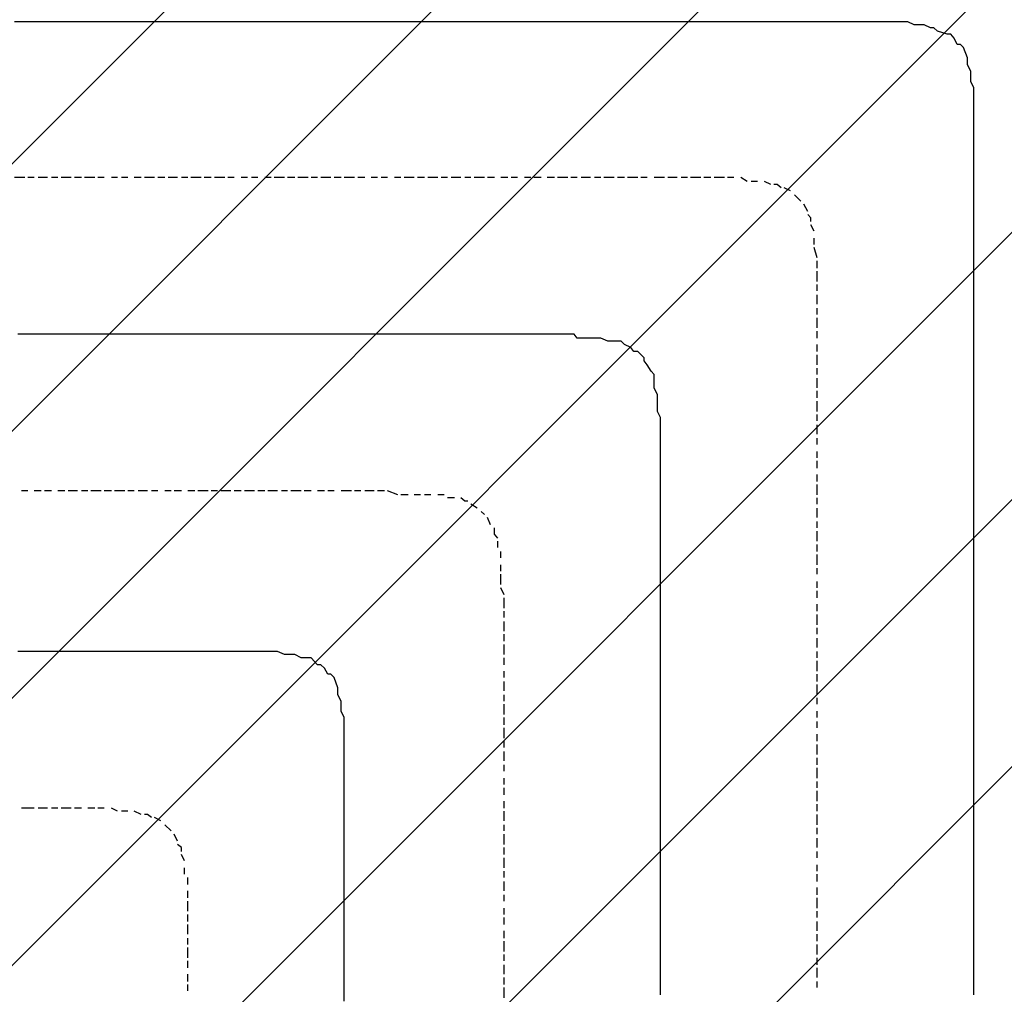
# Model space of a CAD drawing. Extents: x 997 to 109698, y 921 to 94021.
# Tile 592 of 656: x 23821 to 25072, y 54567 to 55805. Entities that reach past the tile are written whole.
import ezdxf

# ---------------------------------------------------------------- set-up
doc = ezdxf.new("R2010")
doc.units = 0
doc.header["$MEASUREMENT"] = 0
doc.layers.add('12', color=7, linetype='CONTINUOUS')
doc.layers.add('28', color=7, linetype='CONTINUOUS')

msp = doc.modelspace()

# ---------------------------------------------------------------- linework, layer by layer
at = {"layer": '12', "color": 5}
for p, q in [((23827.630503, 55802.563401), (23814.630503, 55802.563401)), ((23835.630503, 55802.563401), (23827.630503, 55802.563401)), ((23844.630503, 55802.563401), (23835.630503, 55802.563401)), ((23856.630503, 55802.563401), (23844.630503, 55802.563401)), ((23865.630503, 55802.563401), (23856.630503, 55802.563401)), ((23873.630503, 55802.563401), (23865.630503, 55802.563401)), ((23886.630503, 55802.563401), (23873.630503, 55802.563401)), ((23894.630503, 55802.563401), (23886.630503, 55802.563401)), ((23903.630503, 55802.563401), (23894.630503, 55802.563401)), ((23916.630503, 55802.563401), (23903.630503, 55802.563401)), ((23924.630503, 55802.563401), (23916.630503, 55802.563401)), ((23937.630503, 55802.563401), (23924.630503, 55802.563401)), ((23945.630503, 55802.563401), (23937.630503, 55802.563401)), ((23954.630503, 55802.563401), (23945.630503, 55802.563401)), ((23966.630503, 55802.563401), (23954.630503, 55802.563401)), ((23975.630503, 55802.563401), (23966.630503, 55802.563401)), ((23983.630503, 55802.563401), (23975.630503, 55802.563401)), ((23996.630503, 55802.563401), (23983.630503, 55802.563401)), ((24005.630503, 55802.563401), (23996.630503, 55802.563401)), ((24013.630503, 55802.563401), (24005.630503, 55802.563401)), ((24026.630503, 55802.563401), (24013.630503, 55802.563401)), ((24034.630503, 55802.563401), (24026.630503, 55802.563401)), ((24047.630503, 55802.563401), (24034.630503, 55802.563401)), ((24055.630503, 55802.563401), (24047.630503, 55802.563401)), ((24064.630503, 55802.563401), (24055.630503, 55802.563401)), ((24076.630503, 55802.563401), (24064.630503, 55802.563401)), ((24085.630503, 55802.563401), (24076.630503, 55802.563401)), ((24093.630503, 55802.563401), (24085.630503, 55802.563401)), ((24106.630503, 55802.563401), (24093.630503, 55802.563401)), ((24115.630503, 55802.563401), (24106.630503, 55802.563401)), ((24123.630503, 55802.563401), (24115.630503, 55802.563401)), ((24136.630503, 55802.563401), (24123.630503, 55802.563401)), ((24144.630503, 55802.563401), (24136.630503, 55802.563401)), ((24157.630503, 55802.563401), (24144.630503, 55802.563401)), ((24165.630503, 55802.563401), (24157.630503, 55802.563401)), ((24174.630503, 55802.563401), (24165.630503, 55802.563401)), ((24187.630503, 55802.563401), (24174.630503, 55802.563401)), ((24195.630503, 55802.563401), (24187.630503, 55802.563401)), ((24203.630503, 55802.563401), (24195.630503, 55802.563401)), ((24216.630503, 55802.563401), (24203.630503, 55802.563401)), ((24225.630503, 55802.563401), (24216.630503, 55802.563401)), ((24233.630503, 55802.563401), (24225.630503, 55802.563401)), ((24246.630503, 55802.563401), (24233.630503, 55802.563401)), ((24254.630503, 55802.563401), (24246.630503, 55802.563401)), ((24267.630503, 55802.563401), (24254.630503, 55802.563401)), ((24275.630503, 55802.563401), (24267.630503, 55802.563401)), ((24284.630503, 55802.563401), (24275.630503, 55802.563401)), ((24297.630503, 55802.563401), (24284.630503, 55802.563401)), ((24305.630503, 55802.563401), (24297.630503, 55802.563401)), ((24314.630503, 55802.563401), (24305.630503, 55802.563401)), ((24326.630503, 55802.563401), (24314.630503, 55802.563401)), ((24335.630503, 55802.563401), (24326.630503, 55802.563401)), ((24343.630503, 55802.563401), (24335.630503, 55802.563401)), ((24356.630503, 55802.563401), (24343.630503, 55802.563401)), ((24364.630503, 55802.563401), (24356.630503, 55802.563401)), ((24377.630503, 55802.563401), (24364.630503, 55802.563401)), ((24386.630503, 55802.563401), (24377.630503, 55802.563401)), ((24394.630503, 55802.563401), (24386.630503, 55802.563401)), ((24407.630503, 55802.563401), (24394.630503, 55802.563401)), ((24415.630503, 55802.563401), (24407.630503, 55802.563401)), ((24424.630503, 55802.563401), (24415.630503, 55802.563401)), ((24436.630503, 55802.563401), (24424.630503, 55802.563401)), ((24445.630503, 55802.563401), (24436.630503, 55802.563401)), ((24453.630503, 55802.563401), (24445.630503, 55802.563401)), ((24466.630503, 55802.563401), (24453.630503, 55802.563401)), ((24474.630503, 55802.563401), (24466.630503, 55802.563401)), ((24483.630503, 55802.563401), (24474.630503, 55802.563401)), ((24496.630503, 55802.563401), (24483.630503, 55802.563401)), ((24504.630503, 55802.563401), (24496.630503, 55802.563401)), ((24517.630503, 55802.563401), (24504.630503, 55802.563401)), ((24525.630503, 55802.563401), (24517.630503, 55802.563401)), ((24534.630503, 55802.563401), (24525.630503, 55802.563401)), ((24546.630503, 55802.563401), (24534.630503, 55802.563401)), ((24555.630503, 55802.563401), (24546.630503, 55802.563401)), ((24563.630503, 55802.563401), (24555.630503, 55802.563401)), ((24576.630503, 55802.563401), (24563.630503, 55802.563401)), ((24585.630503, 55802.563401), (24576.630503, 55802.563401)), ((24593.630503, 55802.563401), (24585.630503, 55802.563401)), ((24606.630503, 55802.563401), (24593.630503, 55802.563401)), ((24614.630503, 55802.563401), (24606.630503, 55802.563401)), ((24627.630503, 55802.563401), (24614.630503, 55802.563401)), ((24635.630503, 55802.563401), (24627.630503, 55802.563401)), ((24644.630503, 55802.563401), (24635.630503, 55802.563401)), ((24656.630503, 55802.563401), (24644.630503, 55802.563401)), ((24665.630503, 55802.563401), (24656.630503, 55802.563401)), ((24673.630503, 55802.563401), (24665.630503, 55802.563401)), ((24686.630503, 55802.563401), (24673.630503, 55802.563401)), ((24695.630503, 55802.563401), (24686.630503, 55802.563401)), ((24703.630503, 55802.563401), (24695.630503, 55802.563401)), ((24716.630503, 55802.563401), (24703.630503, 55802.563401)), ((24724.630503, 55802.563401), (24716.630503, 55802.563401)), ((24737.630503, 55802.563401), (24724.630503, 55802.563401)), ((24745.630503, 55802.563401), (24737.630503, 55802.563401)), ((24754.630503, 55802.563401), (24745.630503, 55802.563401)), ((24767.630503, 55802.563401), (24754.630503, 55802.563401)), ((24775.630503, 55802.563401), (24767.630503, 55802.563401)), ((24783.630503, 55802.563401), (24775.630503, 55802.563401)), ((24796.630503, 55802.563401), (24783.630503, 55802.563401)), ((24805.630503, 55802.563401), (24796.630503, 55802.563401)), ((24813.630503, 55802.563401), (24805.630503, 55802.563401)), ((24826.630503, 55802.563401), (24813.630503, 55802.563401)), ((24834.630503, 55802.563401), (24826.630503, 55802.563401)), ((24838.630503, 55802.563401), (24834.630503, 55802.563401)), ((24851.630503, 55802.563401), (24838.630503, 55802.563401)), ((24860.630503, 55802.563401), (24851.630503, 55802.563401)), ((24868.630503, 55802.563401), (24860.630503, 55802.563401)), ((24881.630503, 55802.563401), (24868.630503, 55802.563401)), ((24889.630503, 55802.563401), (24881.630503, 55802.563401)), ((24902.630503, 55802.563401), (24889.630503, 55802.563401)), ((24910.630503, 55802.563401), (24902.630503, 55802.563401)), ((24919.630503, 55802.563401), (24910.630503, 55802.563401)), ((24932.630503, 55802.563401), (24919.630503, 55802.563401)), ((24940.630503, 55802.563401), (24932.630503, 55802.563401)), ((24949.630503, 55802.563401), (24940.630503, 55802.563401)), ((24970.630503, 55798.563401), (24961.630503, 55798.563401)), ((24978.630503, 55794.563401), (24970.630503, 55798.563401)), ((24999.630503, 55786.563401), (24987.630503, 55790.563401)), ((25012.630503, 55773.563401), (25008.630503, 55781.563401)), ((25025.630503, 55756.563401), (25020.630503, 55769.563401)), ((25025.630503, 55747.563401), (25025.630503, 55756.563401)), ((25029.630503, 55739.563401), (25025.630503, 55747.563401)), ((25029.630503, 55731.563401), (25029.630503, 55739.563401)), ((25033.630503, 55709.563401), (25033.630503, 55718.563401)), ((25033.630503, 55701.563401), (25033.630503, 55709.563401)), ((25033.630503, 55688.563401), (25033.630503, 55701.563401)), ((25033.630503, 55680.563401), (25033.630503, 55688.563401)), ((25033.630503, 55667.563401), (25033.630503, 55680.563401)), ((25033.630503, 55659.563401), (25033.630503, 55667.563401)), ((25033.630503, 55650.563401), (25033.630503, 55659.563401)), ((25033.630503, 55637.563401), (25033.630503, 55650.563401)), ((25033.630503, 55629.563401), (25033.630503, 55637.563401)), ((25033.630503, 55620.563401), (25033.630503, 55629.563401)), ((25033.630503, 55608.563401), (25033.630503, 55620.563401)), ((25033.630503, 55604.563401), (25033.630503, 55608.563401)), ((25033.630503, 55599.563401), (25033.630503, 55604.563401)), ((25033.630503, 55587.563401), (25033.630503, 55599.563401)), ((25033.630503, 55578.563401), (25033.630503, 55587.563401)), ((25033.630503, 55570.563401), (25033.630503, 55578.563401)), ((25033.630503, 55557.563401), (25033.630503, 55570.563401)), ((25033.630503, 55548.563401), (25033.630503, 55557.563401)), ((25033.630503, 55540.563401), (25033.630503, 55548.563401)), ((25033.630503, 55527.563401), (25033.630503, 55540.563401)), ((25033.630503, 55519.563401), (25033.630503, 55527.563401)), ((25033.630503, 55506.563401), (25033.630503, 55519.563401)), ((25033.630503, 55498.563401), (25033.630503, 55506.563401)), ((25033.630503, 55489.563401), (25033.630503, 55498.563401)), ((25033.630503, 55477.563401), (25033.630503, 55489.563401)), ((25033.630503, 55468.563401), (25033.630503, 55477.563401)), ((25033.630503, 55460.563401), (25033.630503, 55468.563401)), ((25033.630503, 55447.563401), (25033.630503, 55460.563401)), ((25033.630503, 55438.563401), (25033.630503, 55447.563401)), ((25033.630503, 55430.563401), (25033.630503, 55438.563401)), ((25033.630503, 55417.563401), (25033.630503, 55430.563401)), ((23831.630503, 55405.563401), (23818.630503, 55405.563401)), ((23839.630503, 55405.563401), (23831.630503, 55405.563401)), ((23852.630503, 55405.563401), (23839.630503, 55405.563401)), ((23861.630503, 55405.563401), (23852.630503, 55405.563401)), ((23869.630503, 55405.563401), (23861.630503, 55405.563401)), ((23882.630503, 55405.563401), (23869.630503, 55405.563401)), ((23890.630503, 55405.563401), (23882.630503, 55405.563401)), ((23899.630503, 55405.563401), (23890.630503, 55405.563401)), ((23911.630503, 55405.563401), (23899.630503, 55405.563401)), ((23920.630503, 55405.563401), (23911.630503, 55405.563401)), ((23928.630503, 55405.563401), (23920.630503, 55405.563401)), ((23941.630503, 55405.563401), (23928.630503, 55405.563401)), ((23950.630503, 55405.563401), (23941.630503, 55405.563401)), ((23958.630503, 55405.563401), (23950.630503, 55405.563401)), ((23971.630503, 55405.563401), (23958.630503, 55405.563401)), ((23979.630503, 55405.563401), (23971.630503, 55405.563401)), ((23992.630503, 55405.563401), (23979.630503, 55405.563401)), ((24000.630503, 55405.563401), (23992.630503, 55405.563401)), ((24009.630503, 55405.563401), (24000.630503, 55405.563401)), ((24021.630503, 55405.563401), (24009.630503, 55405.563401)), ((24030.630503, 55405.563401), (24021.630503, 55405.563401)), ((24038.630503, 55405.563401), (24030.630503, 55405.563401)), ((24051.630503, 55405.563401), (24038.630503, 55405.563401)), ((24060.630503, 55405.563401), (24051.630503, 55405.563401)), ((24068.630503, 55405.563401), (24060.630503, 55405.563401)), ((24081.630503, 55405.563401), (24068.630503, 55405.563401)), ((24089.630503, 55405.563401), (24081.630503, 55405.563401)), ((24102.630503, 55405.563401), (24089.630503, 55405.563401)), ((24110.630503, 55405.563401), (24102.630503, 55405.563401)), ((24119.630503, 55405.563401), (24110.630503, 55405.563401)), ((24132.630503, 55405.563401), (24119.630503, 55405.563401)), ((24140.630503, 55405.563401), (24132.630503, 55405.563401)), ((24148.630503, 55405.563401), (24140.630503, 55405.563401)), ((24161.630503, 55405.563401), (24148.630503, 55405.563401)), ((24170.630503, 55405.563401), (24161.630503, 55405.563401)), ((24178.630503, 55405.563401), (24170.630503, 55405.563401)), ((24191.630503, 55405.563401), (24178.630503, 55405.563401)), ((24199.630503, 55405.563401), (24191.630503, 55405.563401)), ((24212.630503, 55405.563401), (24199.630503, 55405.563401)), ((24220.630503, 55405.563401), (24212.630503, 55405.563401)), ((24229.630503, 55405.563401), (24220.630503, 55405.563401)), ((24242.630503, 55405.563401), (24229.630503, 55405.563401)), ((24250.630503, 55405.563401), (24242.630503, 55405.563401)), ((24259.630503, 55405.563401), (24250.630503, 55405.563401)), ((24271.630503, 55405.563401), (24259.630503, 55405.563401)), ((24280.630503, 55405.563401), (24271.630503, 55405.563401)), ((24288.630503, 55405.563401), (24280.630503, 55405.563401)), ((24301.630503, 55405.563401), (24288.630503, 55405.563401)), ((24309.630503, 55405.563401), (24301.630503, 55405.563401)), ((24322.630503, 55405.563401), (24309.630503, 55405.563401)), ((24330.630503, 55405.563401), (24322.630503, 55405.563401)), ((24339.630503, 55405.563401), (24330.630503, 55405.563401)), ((24352.630503, 55405.563401), (24339.630503, 55405.563401)), ((24360.630503, 55405.563401), (24352.630503, 55405.563401)), ((24369.630503, 55405.563401), (24360.630503, 55405.563401)), ((24381.630503, 55405.563401), (24369.630503, 55405.563401)), ((24390.630503, 55405.563401), (24381.630503, 55405.563401)), ((24398.630503, 55405.563401), (24390.630503, 55405.563401)), ((24411.630503, 55405.563401), (24398.630503, 55405.563401)), ((24419.630503, 55405.563401), (24411.630503, 55405.563401)), ((24432.630503, 55405.563401), (24419.630503, 55405.563401)), ((24436.630503, 55405.563401), (24432.630503, 55405.563401)), ((24441.630503, 55405.563401), (24436.630503, 55405.563401)), ((24449.630503, 55405.563401), (24441.630503, 55405.563401)), ((24462.630503, 55405.563401), (24449.630503, 55405.563401)), ((24470.630503, 55405.563401), (24462.630503, 55405.563401)), ((24479.630503, 55405.563401), (24470.630503, 55405.563401)), ((24491.630503, 55405.563401), (24479.630503, 55405.563401)), ((24500.630503, 55405.563401), (24491.630503, 55405.563401)), ((24508.630503, 55405.563401), (24500.630503, 55405.563401)), ((24521.630503, 55405.563401), (24508.630503, 55405.563401)), ((25033.630503, 55409.563401), (25033.630503, 55417.563401)), ((25033.630503, 55396.563401), (25033.630503, 55409.563401)), ((24538.630503, 55400.563401), (24529.630503, 55400.563401)), ((24551.630503, 55400.563401), (24538.630503, 55400.563401)), ((24559.630503, 55400.563401), (24551.630503, 55400.563401)), ((24568.630503, 55396.563401), (24559.630503, 55400.563401)), ((24580.630503, 55396.563401), (24568.630503, 55396.563401)), ((25033.630503, 55388.563401), (25033.630503, 55396.563401)), ((24597.630503, 55388.563401), (24589.630503, 55392.563401)), ((24614.630503, 55375.563401), (24606.630503, 55383.563401)), ((25033.630503, 55379.563401), (25033.630503, 55388.563401)), ((25033.630503, 55366.563401), (25033.630503, 55379.563401)), ((24623.630503, 55358.563401), (24618.630503, 55366.563401)), ((25033.630503, 55358.563401), (25033.630503, 55366.563401)), ((25033.630503, 55349.563401), (25033.630503, 55358.563401)), ((24627.630503, 55337.563401), (24627.630503, 55349.563401)), ((25033.630503, 55337.563401), (25033.630503, 55349.563401)), ((24631.630503, 55328.563401), (24627.630503, 55337.563401)), ((25033.630503, 55328.563401), (25033.630503, 55337.563401)), ((24631.630503, 55320.563401), (24631.630503, 55328.563401)), ((24631.630503, 55307.563401), (24631.630503, 55320.563401)), ((25033.630503, 55320.563401), (25033.630503, 55328.563401)), ((25033.630503, 55307.563401), (25033.630503, 55320.563401)), ((24635.630503, 55299.563401), (24631.630503, 55307.563401)), ((25033.630503, 55299.563401), (25033.630503, 55307.563401)), ((24635.630503, 55290.563401), (24635.630503, 55299.563401)), ((25033.630503, 55290.563401), (25033.630503, 55299.563401)), ((24635.630503, 55278.563401), (24635.630503, 55290.563401)), ((25033.630503, 55278.563401), (25033.630503, 55290.563401)), ((24635.630503, 55269.563401), (24635.630503, 55278.563401)), ((24635.630503, 55261.563401), (24635.630503, 55269.563401)), ((25033.630503, 55269.563401), (25033.630503, 55278.563401)), ((25033.630503, 55256.563401), (25033.630503, 55269.563401)), ((24635.630503, 55248.563401), (24635.630503, 55261.563401)), ((25033.630503, 55248.563401), (25033.630503, 55256.563401)), ((24635.630503, 55239.563401), (24635.630503, 55248.563401)), ((25033.630503, 55239.563401), (25033.630503, 55248.563401)), ((24635.630503, 55231.563401), (24635.630503, 55239.563401)), ((24635.630503, 55218.563401), (24635.630503, 55231.563401)), ((25033.630503, 55227.563401), (25033.630503, 55239.563401)), ((24635.630503, 55210.563401), (24635.630503, 55218.563401)), ((25033.630503, 55218.563401), (25033.630503, 55227.563401)), ((25033.630503, 55210.563401), (25033.630503, 55218.563401)), ((24635.630503, 55206.563401), (24635.630503, 55210.563401)), ((24635.630503, 55197.563401), (24635.630503, 55206.563401)), ((25033.630503, 55197.563401), (25033.630503, 55210.563401)), ((24635.630503, 55189.563401), (24635.630503, 55197.563401)), ((25033.630503, 55189.563401), (25033.630503, 55197.563401)), ((24635.630503, 55180.563401), (24635.630503, 55189.563401)), ((24635.630503, 55167.563401), (24635.630503, 55180.563401)), ((25033.630503, 55180.563401), (25033.630503, 55189.563401)), ((25033.630503, 55167.563401), (25033.630503, 55180.563401)), ((24635.630503, 55159.563401), (24635.630503, 55167.563401)), ((24635.630503, 55146.563401), (24635.630503, 55159.563401)), ((25033.630503, 55159.563401), (25033.630503, 55167.563401)), ((25033.630503, 55146.563401), (25033.630503, 55159.563401)), ((24635.630503, 55138.563401), (24635.630503, 55146.563401)), ((25033.630503, 55138.563401), (25033.630503, 55146.563401)), ((24635.630503, 55129.563401), (24635.630503, 55138.563401)), ((25033.630503, 55129.563401), (25033.630503, 55138.563401)), ((24635.630503, 55117.563401), (24635.630503, 55129.563401)), ((24635.630503, 55108.563401), (24635.630503, 55117.563401)), ((25033.630503, 55117.563401), (25033.630503, 55129.563401)), ((25033.630503, 55108.563401), (25033.630503, 55117.563401)), ((24635.630503, 55100.563401), (24635.630503, 55108.563401)), ((25033.630503, 55100.563401), (25033.630503, 55108.563401)), ((24635.630503, 55087.563401), (24635.630503, 55100.563401)), ((25033.630503, 55087.563401), (25033.630503, 55100.563401)), ((24635.630503, 55079.563401), (24635.630503, 55087.563401)), ((25033.630503, 55079.563401), (25033.630503, 55087.563401)), ((24635.630503, 55070.563401), (24635.630503, 55079.563401)), ((24635.630503, 55057.563401), (24635.630503, 55070.563401)), ((25033.630503, 55070.563401), (25033.630503, 55079.563401)), ((25033.630503, 55057.563401), (25033.630503, 55070.563401)), ((24635.630503, 55049.563401), (24635.630503, 55057.563401)), ((25033.630503, 55049.563401), (25033.630503, 55057.563401)), ((24635.630503, 55036.563401), (24635.630503, 55049.563401)), ((25033.630503, 55036.563401), (25033.630503, 55049.563401)), ((24635.630503, 55028.563401), (24635.630503, 55036.563401)), ((25033.630503, 55028.563401), (25033.630503, 55036.563401)), ((24635.630503, 55019.563401), (24635.630503, 55028.563401)), ((24635.630503, 55007.563401), (24635.630503, 55019.563401)), ((25033.630503, 55019.563401), (25033.630503, 55028.563401)), ((25033.630503, 55007.563401), (25033.630503, 55019.563401)), ((24635.630503, 54998.563401), (24635.630503, 55007.563401)), ((25033.630503, 54998.563401), (25033.630503, 55007.563401)), ((23831.630503, 55002.563401), (23818.630503, 55002.563401)), ((23839.630503, 55002.563401), (23831.630503, 55002.563401)), ((23852.630503, 55002.563401), (23839.630503, 55002.563401)), ((23861.630503, 55002.563401), (23852.630503, 55002.563401)), ((23869.630503, 55002.563401), (23861.630503, 55002.563401)), ((23882.630503, 55002.563401), (23869.630503, 55002.563401)), ((23890.630503, 55002.563401), (23882.630503, 55002.563401)), ((23899.630503, 55002.563401), (23890.630503, 55002.563401)), ((23911.630503, 55002.563401), (23899.630503, 55002.563401)), ((23920.630503, 55002.563401), (23911.630503, 55002.563401)), ((23928.630503, 55002.563401), (23920.630503, 55002.563401)), ((23941.630503, 55002.563401), (23928.630503, 55002.563401)), ((23950.630503, 55002.563401), (23941.630503, 55002.563401)), ((23958.630503, 55002.563401), (23950.630503, 55002.563401)), ((23971.630503, 55002.563401), (23958.630503, 55002.563401)), ((23979.630503, 55002.563401), (23971.630503, 55002.563401)), ((23992.630503, 55002.563401), (23979.630503, 55002.563401)), ((24000.630503, 55002.563401), (23992.630503, 55002.563401)), ((24009.630503, 55002.563401), (24000.630503, 55002.563401)), ((24021.630503, 55002.563401), (24009.630503, 55002.563401)), ((24030.630503, 55002.563401), (24021.630503, 55002.563401)), ((24034.630503, 55002.563401), (24030.630503, 55002.563401)), ((24038.630503, 55002.563401), (24034.630503, 55002.563401)), ((24051.630503, 55002.563401), (24038.630503, 55002.563401)), ((24060.630503, 55002.563401), (24051.630503, 55002.563401)), ((24068.630503, 55002.563401), (24060.630503, 55002.563401)), ((24081.630503, 55002.563401), (24068.630503, 55002.563401)), ((24089.630503, 55002.563401), (24081.630503, 55002.563401)), ((24102.630503, 55002.563401), (24089.630503, 55002.563401)), ((24110.630503, 55002.563401), (24102.630503, 55002.563401)), ((24119.630503, 55002.563401), (24110.630503, 55002.563401)), ((24132.630503, 55002.563401), (24119.630503, 55002.563401)), ((24140.630503, 55002.563401), (24132.630503, 55002.563401)), ((24148.630503, 55002.563401), (24140.630503, 55002.563401)), ((24170.630503, 54998.563401), (24161.630503, 54998.563401)), ((24178.630503, 54994.563401), (24170.630503, 54998.563401)), ((24191.630503, 54994.563401), (24178.630503, 54994.563401)), ((24199.630503, 54985.563401), (24191.630503, 54994.563401)), ((24635.630503, 54990.563401), (24635.630503, 54998.563401)), ((25033.630503, 54990.563401), (25033.630503, 54998.563401)), ((24212.630503, 54973.563401), (24208.630503, 54981.563401)), ((24635.630503, 54977.563401), (24635.630503, 54990.563401)), ((25033.630503, 54977.563401), (25033.630503, 54990.563401)), ((24225.630503, 54956.563401), (24220.630503, 54969.563401)), ((24635.630503, 54969.563401), (24635.630503, 54977.563401)), ((24635.630503, 54960.563401), (24635.630503, 54969.563401)), ((25033.630503, 54969.563401), (25033.630503, 54977.563401)), ((25033.630503, 54960.563401), (25033.630503, 54969.563401)), ((24225.630503, 54947.563401), (24225.630503, 54956.563401)), ((24635.630503, 54947.563401), (24635.630503, 54960.563401)), ((25033.630503, 54947.563401), (25033.630503, 54960.563401)), ((24229.630503, 54939.563401), (24225.630503, 54947.563401)), ((24635.630503, 54939.563401), (24635.630503, 54947.563401)), ((25033.630503, 54939.563401), (25033.630503, 54947.563401)), ((24229.630503, 54930.563401), (24229.630503, 54939.563401)), ((24635.630503, 54930.563401), (24635.630503, 54939.563401)), ((24635.630503, 54918.563401), (24635.630503, 54930.563401)), ((25033.630503, 54926.563401), (25033.630503, 54939.563401)), ((24233.630503, 54909.563401), (24233.630503, 54918.563401)), ((24635.630503, 54909.563401), (24635.630503, 54918.563401)), ((25033.630503, 54918.563401), (25033.630503, 54926.563401)), ((25033.630503, 54909.563401), (25033.630503, 54918.563401)), ((24233.630503, 54901.563401), (24233.630503, 54909.563401)), ((24635.630503, 54897.563401), (24635.630503, 54909.563401)), ((25033.630503, 54897.563401), (25033.630503, 54909.563401)), ((24233.630503, 54888.563401), (24233.630503, 54901.563401)), ((24635.630503, 54888.563401), (24635.630503, 54897.563401)), ((25033.630503, 54888.563401), (25033.630503, 54897.563401)), ((24233.630503, 54880.563401), (24233.630503, 54888.563401)), ((24233.630503, 54871.563401), (24233.630503, 54880.563401)), ((24635.630503, 54880.563401), (24635.630503, 54888.563401)), ((24635.630503, 54867.563401), (24635.630503, 54880.563401)), ((25033.630503, 54880.563401), (25033.630503, 54888.563401)), ((25033.630503, 54867.563401), (25033.630503, 54880.563401)), ((24233.630503, 54858.563401), (24233.630503, 54871.563401)), ((24635.630503, 54858.563401), (24635.630503, 54867.563401)), ((25033.630503, 54858.563401), (25033.630503, 54867.563401)), ((24233.630503, 54850.563401), (24233.630503, 54858.563401)), ((24635.630503, 54850.563401), (24635.630503, 54858.563401)), ((25033.630503, 54850.563401), (25033.630503, 54858.563401)), ((24233.630503, 54837.563401), (24233.630503, 54850.563401)), ((24635.630503, 54837.563401), (24635.630503, 54850.563401)), ((25033.630503, 54837.563401), (25033.630503, 54850.563401)), ((24233.630503, 54829.563401), (24233.630503, 54837.563401)), ((24635.630503, 54829.563401), (24635.630503, 54837.563401)), ((25033.630503, 54829.563401), (25033.630503, 54837.563401)), ((24233.630503, 54820.563401), (24233.630503, 54829.563401)), ((24233.630503, 54808.563401), (24233.630503, 54820.563401)), ((24635.630503, 54820.563401), (24635.630503, 54829.563401)), ((24635.630503, 54808.563401), (24635.630503, 54820.563401)), ((25033.630503, 54816.563401), (25033.630503, 54829.563401)), ((24233.630503, 54803.563401), (24233.630503, 54808.563401)), ((24635.630503, 54799.563401), (24635.630503, 54808.563401)), ((25033.630503, 54808.563401), (25033.630503, 54816.563401)), ((25033.630503, 54799.563401), (25033.630503, 54808.563401)), ((24233.630503, 54799.563401), (24233.630503, 54803.563401)), ((24233.630503, 54787.563401), (24233.630503, 54799.563401)), ((24635.630503, 54787.563401), (24635.630503, 54799.563401)), ((25033.630503, 54787.563401), (25033.630503, 54799.563401)), ((24233.630503, 54778.563401), (24233.630503, 54787.563401)), ((24635.630503, 54778.563401), (24635.630503, 54787.563401)), ((25033.630503, 54778.563401), (25033.630503, 54787.563401)), ((24233.630503, 54770.563401), (24233.630503, 54778.563401)), ((24233.630503, 54757.563401), (24233.630503, 54770.563401)), ((24635.630503, 54770.563401), (24635.630503, 54778.563401)), ((24635.630503, 54757.563401), (24635.630503, 54770.563401)), ((25033.630503, 54770.563401), (25033.630503, 54778.563401)), ((25033.630503, 54757.563401), (25033.630503, 54770.563401)), ((24233.630503, 54748.563401), (24233.630503, 54757.563401)), ((24635.630503, 54748.563401), (24635.630503, 54757.563401)), ((25033.630503, 54748.563401), (25033.630503, 54757.563401)), ((24233.630503, 54740.563401), (24233.630503, 54748.563401)), ((24635.630503, 54740.563401), (24635.630503, 54748.563401)), ((25033.630503, 54740.563401), (25033.630503, 54748.563401)), ((24233.630503, 54727.563401), (24233.630503, 54740.563401)), ((24635.630503, 54727.563401), (24635.630503, 54740.563401)), ((25033.630503, 54727.563401), (25033.630503, 54740.563401)), ((24233.630503, 54719.563401), (24233.630503, 54727.563401)), ((24233.630503, 54710.563401), (24233.630503, 54719.563401)), ((24635.630503, 54719.563401), (24635.630503, 54727.563401)), ((24635.630503, 54710.563401), (24635.630503, 54719.563401)), ((25033.630503, 54719.563401), (25033.630503, 54727.563401)), ((25033.630503, 54710.563401), (25033.630503, 54719.563401)), ((24233.630503, 54698.563401), (24233.630503, 54710.563401)), ((24635.630503, 54698.563401), (24635.630503, 54710.563401)), ((25033.630503, 54698.563401), (25033.630503, 54710.563401)), ((24233.630503, 54689.563401), (24233.630503, 54698.563401)), ((24635.630503, 54689.563401), (24635.630503, 54698.563401)), ((25033.630503, 54689.563401), (25033.630503, 54698.563401)), ((24233.630503, 54676.563401), (24233.630503, 54689.563401)), ((24635.630503, 54676.563401), (24635.630503, 54689.563401)), ((25033.630503, 54676.563401), (25033.630503, 54689.563401)), ((24233.630503, 54668.563401), (24233.630503, 54676.563401)), ((24233.630503, 54659.563401), (24233.630503, 54668.563401)), ((24635.630503, 54668.563401), (24635.630503, 54676.563401)), ((24635.630503, 54659.563401), (24635.630503, 54668.563401)), ((25033.630503, 54668.563401), (25033.630503, 54676.563401)), ((25033.630503, 54659.563401), (25033.630503, 54668.563401)), ((24233.630503, 54647.563401), (24233.630503, 54659.563401)), ((24635.630503, 54647.563401), (24635.630503, 54659.563401)), ((25033.630503, 54647.563401), (25033.630503, 54659.563401)), ((24233.630503, 54638.563401), (24233.630503, 54647.563401)), ((24635.630503, 54638.563401), (24635.630503, 54647.563401)), ((25033.630503, 54638.563401), (25033.630503, 54647.563401)), ((24233.630503, 54630.563401), (24233.630503, 54638.563401)), ((24233.630503, 54617.563401), (24233.630503, 54630.563401)), ((24635.630503, 54630.563401), (24635.630503, 54638.563401)), ((24635.630503, 54617.563401), (24635.630503, 54630.563401)), ((25033.630503, 54630.563401), (25033.630503, 54638.563401)), ((25033.630503, 54617.563401), (25033.630503, 54630.563401)), ((24233.630503, 54609.563401), (24233.630503, 54617.563401)), ((24635.630503, 54609.563401), (24635.630503, 54617.563401)), ((25033.630503, 54609.563401), (25033.630503, 54617.563401)), ((24233.630503, 54600.563401), (24233.630503, 54609.563401)), ((24635.630503, 54600.563401), (24635.630503, 54609.563401)), ((25033.630503, 54600.563401), (25033.630503, 54609.563401)), ((24233.630503, 54588.563401), (24233.630503, 54600.563401)), ((24635.630503, 54588.563401), (24635.630503, 54600.563401)), ((25033.630503, 54588.563401), (25033.630503, 54600.563401)), ((24233.630503, 54579.563401), (24233.630503, 54588.563401)), ((24233.630503, 54571.563401), (24233.630503, 54579.563401)), ((24635.630503, 54579.563401), (24635.630503, 54588.563401)), ((24635.630503, 54566.563401), (24635.630503, 54579.563401)), ((25033.630503, 54579.563401), (25033.630503, 54588.563401)), ((25033.630503, 54566.563401), (25033.630503, 54579.563401)), ((24233.630503, 54558.563401), (24233.630503, 54571.563401))]:
    msp.add_line(p, q, dxfattribs=at)
at = {"layer": '12', "color": 1}
for p, q in [((23827.630503, 55604.563401), (23814.630503, 55604.563401)), ((23839.630503, 55604.563401), (23831.630503, 55604.563401)), ((23856.630503, 55604.563401), (23844.630503, 55604.563401)), ((23869.630503, 55604.563401), (23861.630503, 55604.563401)), ((23886.630503, 55604.563401), (23873.630503, 55604.563401)), ((23899.630503, 55604.563401), (23890.630503, 55604.563401)), ((23916.630503, 55604.563401), (23903.630503, 55604.563401)), ((23928.630503, 55604.563401), (23920.630503, 55604.563401)), ((23945.630503, 55604.563401), (23937.630503, 55604.563401)), ((23958.630503, 55604.563401), (23950.630503, 55604.563401)), ((23975.630503, 55604.563401), (23966.630503, 55604.563401)), ((23992.630503, 55604.563401), (23979.630503, 55604.563401)), ((24005.630503, 55604.563401), (23996.630503, 55604.563401)), ((24021.630503, 55604.563401), (24009.630503, 55604.563401)), ((24034.630503, 55604.563401), (24026.630503, 55604.563401)), ((24051.630503, 55604.563401), (24038.630503, 55604.563401)), ((24064.630503, 55604.563401), (24055.630503, 55604.563401)), ((24081.630503, 55604.563401), (24068.630503, 55604.563401)), ((24093.630503, 55604.563401), (24085.630503, 55604.563401)), ((24110.630503, 55604.563401), (24102.630503, 55604.563401)), ((24123.630503, 55604.563401), (24115.630503, 55604.563401)), ((24140.630503, 55604.563401), (24132.630503, 55604.563401)), ((24157.630503, 55604.563401), (24144.630503, 55604.563401)), ((24170.630503, 55604.563401), (24161.630503, 55604.563401)), ((24187.630503, 55604.563401), (24174.630503, 55604.563401)), ((24199.630503, 55604.563401), (24191.630503, 55604.563401)), ((24216.630503, 55604.563401), (24203.630503, 55604.563401)), ((24229.630503, 55604.563401), (24220.630503, 55604.563401)), ((24246.630503, 55604.563401), (24233.630503, 55604.563401)), ((24259.630503, 55604.563401), (24250.630503, 55604.563401)), ((24275.630503, 55604.563401), (24267.630503, 55604.563401)), ((24288.630503, 55604.563401), (24280.630503, 55604.563401)), ((24305.630503, 55604.563401), (24297.630503, 55604.563401)), ((24322.630503, 55604.563401), (24309.630503, 55604.563401)), ((24335.630503, 55604.563401), (24326.630503, 55604.563401)), ((24352.630503, 55604.563401), (24339.630503, 55604.563401)), ((24364.630503, 55604.563401), (24356.630503, 55604.563401)), ((24381.630503, 55604.563401), (24369.630503, 55604.563401)), ((24394.630503, 55604.563401), (24386.630503, 55604.563401)), ((24411.630503, 55604.563401), (24398.630503, 55604.563401)), ((24424.630503, 55604.563401), (24415.630503, 55604.563401)), ((24441.630503, 55604.563401), (24432.630503, 55604.563401)), ((24453.630503, 55604.563401), (24445.630503, 55604.563401)), ((24470.630503, 55604.563401), (24462.630503, 55604.563401)), ((24483.630503, 55604.563401), (24474.630503, 55604.563401)), ((24500.630503, 55604.563401), (24491.630503, 55604.563401)), ((24517.630503, 55604.563401), (24504.630503, 55604.563401)), ((24529.630503, 55604.563401), (24521.630503, 55604.563401)), ((24546.630503, 55604.563401), (24534.630503, 55604.563401)), ((24559.630503, 55604.563401), (24551.630503, 55604.563401)), ((24576.630503, 55604.563401), (24563.630503, 55604.563401)), ((24589.630503, 55604.563401), (24580.630503, 55604.563401)), ((24606.630503, 55604.563401), (24593.630503, 55604.563401)), ((24618.630503, 55604.563401), (24610.630503, 55604.563401)), ((24635.630503, 55604.563401), (24627.630503, 55604.563401)), ((24640.630503, 55604.563401), (24635.630503, 55604.563401)), ((24656.630503, 55604.563401), (24644.630503, 55604.563401)), ((24669.630503, 55604.563401), (24661.630503, 55604.563401)), ((24686.630503, 55604.563401), (24673.630503, 55604.563401)), ((24699.630503, 55604.563401), (24690.630503, 55604.563401)), ((24716.630503, 55604.563401), (24703.630503, 55604.563401)), ((24728.630503, 55604.563401), (24720.630503, 55604.563401)), ((24745.630503, 55599.563401), (24737.630503, 55604.563401)), ((24758.630503, 55599.563401), (24750.630503, 55599.563401)), ((24775.630503, 55595.563401), (24767.630503, 55599.563401)), ((24800.630503, 55587.563401), (24792.630503, 55591.563401)), ((24813.630503, 55574.563401), (24805.630503, 55582.563401)), ((24822.630503, 55561.563401), (24817.630503, 55570.563401)), ((24830.630503, 55536.563401), (24826.630503, 55544.563401)), ((24830.630503, 55519.563401), (24830.630503, 55527.563401)), ((24834.630503, 55502.563401), (24830.630503, 55515.563401)), ((24834.630503, 55489.563401), (24834.630503, 55498.563401)), ((24834.630503, 55472.563401), (24834.630503, 55485.563401)), ((24834.630503, 55460.563401), (24834.630503, 55468.563401)), ((24834.630503, 55443.563401), (24834.630503, 55455.563401)), ((24834.630503, 55430.563401), (24834.630503, 55438.563401)), ((24834.630503, 55413.563401), (24834.630503, 55426.563401)), ((24834.630503, 55405.563401), (24834.630503, 55409.563401)), ((24834.630503, 55400.563401), (24834.630503, 55405.563401)), ((24834.630503, 55383.563401), (24834.630503, 55392.563401)), ((24834.630503, 55366.563401), (24834.630503, 55379.563401)), ((24834.630503, 55354.563401), (24834.630503, 55362.563401)), ((24834.630503, 55337.563401), (24834.630503, 55349.563401)), ((24834.630503, 55324.563401), (24834.630503, 55333.563401)), ((24834.630503, 55307.563401), (24834.630503, 55320.563401)), ((24834.630503, 55295.563401), (24834.630503, 55303.563401)), ((24834.630503, 55278.563401), (24834.630503, 55290.563401)), ((24834.630503, 55265.563401), (24834.630503, 55273.563401)), ((24834.630503, 55248.563401), (24834.630503, 55256.563401)), ((24834.630503, 55235.563401), (24834.630503, 55244.563401)), ((24834.630503, 55218.563401), (24834.630503, 55227.563401)), ((23831.630503, 55206.563401), (23823.630503, 55206.563401)), ((23848.630503, 55206.563401), (23839.630503, 55206.563401)), ((23861.630503, 55206.563401), (23852.630503, 55206.563401)), ((23878.630503, 55206.563401), (23869.630503, 55206.563401)), ((23894.630503, 55206.563401), (23882.630503, 55206.563401)), ((23907.630503, 55206.563401), (23899.630503, 55206.563401)), ((23924.630503, 55206.563401), (23911.630503, 55206.563401)), ((23937.630503, 55206.563401), (23928.630503, 55206.563401)), ((23954.630503, 55206.563401), (23941.630503, 55206.563401)), ((23966.630503, 55206.563401), (23958.630503, 55206.563401)), ((23983.630503, 55206.563401), (23971.630503, 55206.563401)), ((23996.630503, 55206.563401), (23988.630503, 55206.563401)), ((24013.630503, 55206.563401), (24005.630503, 55206.563401)), ((24026.630503, 55206.563401), (24017.630503, 55206.563401)), ((24043.630503, 55206.563401), (24034.630503, 55206.563401)), ((24060.630503, 55206.563401), (24047.630503, 55206.563401)), ((24072.630503, 55206.563401), (24064.630503, 55206.563401)), ((24089.630503, 55206.563401), (24076.630503, 55206.563401)), ((24102.630503, 55206.563401), (24093.630503, 55206.563401)), ((24119.630503, 55206.563401), (24106.630503, 55206.563401)), ((24132.630503, 55206.563401), (24123.630503, 55206.563401)), ((24148.630503, 55206.563401), (24136.630503, 55206.563401)), ((24161.630503, 55206.563401), (24153.630503, 55206.563401)), ((24178.630503, 55206.563401), (24165.630503, 55206.563401)), ((24191.630503, 55206.563401), (24182.630503, 55206.563401)), ((24208.630503, 55206.563401), (24199.630503, 55206.563401)), ((24220.630503, 55206.563401), (24212.630503, 55206.563401)), ((24233.630503, 55206.563401), (24229.630503, 55206.563401)), ((24242.630503, 55206.563401), (24233.630503, 55206.563401)), ((24254.630503, 55206.563401), (24246.630503, 55206.563401)), ((24271.630503, 55206.563401), (24259.630503, 55206.563401)), ((24284.630503, 55206.563401), (24275.630503, 55206.563401)), ((24301.630503, 55201.563401), (24288.630503, 55206.563401)), ((24834.630503, 55201.563401), (24834.630503, 55214.563401)), ((24314.630503, 55201.563401), (24305.630503, 55201.563401)), ((24330.630503, 55201.563401), (24322.630503, 55201.563401)), ((24343.630503, 55201.563401), (24335.630503, 55201.563401)), ((24360.630503, 55201.563401), (24352.630503, 55201.563401)), ((24373.630503, 55197.563401), (24364.630503, 55197.563401)), ((24834.630503, 55189.563401), (24834.630503, 55197.563401)), ((24402.630503, 55184.563401), (24394.630503, 55189.563401)), ((24411.630503, 55176.563401), (24407.630503, 55180.563401)), ((24834.630503, 55172.563401), (24834.630503, 55184.563401)), ((24419.630503, 55163.563401), (24415.630503, 55172.563401)), ((24834.630503, 55159.563401), (24834.630503, 55167.563401)), ((24834.630503, 55142.563401), (24834.630503, 55155.563401)), ((24428.630503, 55134.563401), (24428.630503, 55142.563401)), ((24834.630503, 55129.563401), (24834.630503, 55138.563401)), ((24432.630503, 55121.563401), (24432.630503, 55129.563401)), ((24834.630503, 55112.563401), (24834.630503, 55125.563401)), ((24432.630503, 55104.563401), (24432.630503, 55112.563401)), ((24834.630503, 55100.563401), (24834.630503, 55108.563401)), ((24432.630503, 55087.563401), (24432.630503, 55100.563401)), ((24436.630503, 55074.563401), (24432.630503, 55083.563401)), ((24834.630503, 55083.563401), (24834.630503, 55091.563401)), ((24436.630503, 55057.563401), (24436.630503, 55070.563401)), ((24834.630503, 55070.563401), (24834.630503, 55079.563401)), ((24834.630503, 55053.563401), (24834.630503, 55062.563401)), ((24436.630503, 55045.563401), (24436.630503, 55053.563401)), ((24834.630503, 55036.563401), (24834.630503, 55049.563401)), ((24436.630503, 55028.563401), (24436.630503, 55040.563401)), ((24834.630503, 55024.563401), (24834.630503, 55032.563401)), ((24436.630503, 55015.563401), (24436.630503, 55024.563401)), ((24834.630503, 55007.563401), (24834.630503, 55019.563401)), ((24436.630503, 55002.563401), (24436.630503, 55011.563401)), ((24436.630503, 54998.563401), (24436.630503, 55002.563401)), ((24436.630503, 54985.563401), (24436.630503, 54994.563401)), ((24834.630503, 54994.563401), (24834.630503, 55002.563401)), ((24834.630503, 54977.563401), (24834.630503, 54990.563401)), ((24436.630503, 54969.563401), (24436.630503, 54977.563401)), ((24834.630503, 54964.563401), (24834.630503, 54973.563401)), ((24436.630503, 54952.563401), (24436.630503, 54964.563401)), ((24834.630503, 54947.563401), (24834.630503, 54960.563401)), ((24436.630503, 54939.563401), (24436.630503, 54947.563401)), ((24834.630503, 54935.563401), (24834.630503, 54943.563401)), ((24436.630503, 54922.563401), (24436.630503, 54935.563401)), ((24436.630503, 54909.563401), (24436.630503, 54918.563401)), ((24834.630503, 54918.563401), (24834.630503, 54926.563401)), ((24436.630503, 54892.563401), (24436.630503, 54905.563401)), ((24834.630503, 54905.563401), (24834.630503, 54913.563401)), ((24834.630503, 54888.563401), (24834.630503, 54897.563401)), ((24436.630503, 54880.563401), (24436.630503, 54888.563401)), ((24834.630503, 54871.563401), (24834.630503, 54884.563401)), ((24436.630503, 54863.563401), (24436.630503, 54875.563401)), ((24834.630503, 54858.563401), (24834.630503, 54867.563401)), ((24436.630503, 54850.563401), (24436.630503, 54858.563401)), ((24834.630503, 54841.563401), (24834.630503, 54854.563401)), ((24436.630503, 54833.563401), (24436.630503, 54841.563401)), ((24834.630503, 54829.563401), (24834.630503, 54837.563401)), ((24436.630503, 54820.563401), (24436.630503, 54829.563401)), ((24834.630503, 54812.563401), (24834.630503, 54825.563401)), ((24436.630503, 54803.563401), (24436.630503, 54812.563401)), ((24834.630503, 54799.563401), (24834.630503, 54808.563401)), ((23835.630503, 54803.563401), (23823.630503, 54803.563401)), ((23839.630503, 54803.563401), (23835.630503, 54803.563401)), ((23856.630503, 54803.563401), (23844.630503, 54803.563401)), ((23869.630503, 54803.563401), (23861.630503, 54803.563401)), ((23886.630503, 54803.563401), (23873.630503, 54803.563401)), ((23899.630503, 54803.563401), (23890.630503, 54803.563401)), ((23916.630503, 54803.563401), (23907.630503, 54803.563401)), ((23928.630503, 54803.563401), (23920.630503, 54803.563401)), ((23945.630503, 54799.563401), (23937.630503, 54803.563401)), ((23958.630503, 54799.563401), (23950.630503, 54799.563401)), ((23975.630503, 54795.563401), (23966.630503, 54799.563401)), ((24436.630503, 54787.563401), (24436.630503, 54799.563401)), ((24834.630503, 54782.563401), (24834.630503, 54795.563401)), ((24000.630503, 54787.563401), (23992.630503, 54791.563401)), ((24013.630503, 54774.563401), (24005.630503, 54782.563401)), ((24436.630503, 54774.563401), (24436.630503, 54782.563401)), ((24021.630503, 54761.563401), (24017.630503, 54770.563401)), ((24436.630503, 54757.563401), (24436.630503, 54770.563401)), ((24834.630503, 54770.563401), (24834.630503, 54778.563401)), ((24834.630503, 54753.563401), (24834.630503, 54765.563401)), ((24030.630503, 54736.563401), (24026.630503, 54744.563401)), ((24436.630503, 54744.563401), (24436.630503, 54753.563401)), ((24834.630503, 54740.563401), (24834.630503, 54748.563401)), ((24436.630503, 54727.563401), (24436.630503, 54740.563401)), ((24834.630503, 54723.563401), (24834.630503, 54731.563401)), ((24030.630503, 54719.563401), (24030.630503, 54727.563401)), ((24436.630503, 54715.563401), (24436.630503, 54723.563401)), ((24834.630503, 54710.563401), (24834.630503, 54719.563401)), ((24034.630503, 54706.563401), (24034.630503, 54715.563401)), ((24436.630503, 54698.563401), (24436.630503, 54710.563401)), ((24034.630503, 54689.563401), (24034.630503, 54698.563401)), ((24436.630503, 54685.563401), (24436.630503, 54693.563401)), ((24834.630503, 54693.563401), (24834.630503, 54702.563401)), ((24034.630503, 54672.563401), (24034.630503, 54685.563401)), ((24834.630503, 54676.563401), (24834.630503, 54689.563401)), ((24034.630503, 54659.563401), (24034.630503, 54668.563401)), ((24436.630503, 54668.563401), (24436.630503, 54676.563401)), ((24834.630503, 54664.563401), (24834.630503, 54672.563401)), ((24034.630503, 54643.563401), (24034.630503, 54655.563401)), ((24436.630503, 54655.563401), (24436.630503, 54664.563401)), ((24834.630503, 54647.563401), (24834.630503, 54659.563401)), ((24436.630503, 54638.563401), (24436.630503, 54647.563401)), ((24834.630503, 54634.563401), (24834.630503, 54643.563401)), ((24034.630503, 54630.563401), (24034.630503, 54638.563401)), ((24436.630503, 54621.563401), (24436.630503, 54634.563401)), ((24834.630503, 54617.563401), (24834.630503, 54630.563401)), ((24034.630503, 54613.563401), (24034.630503, 54626.563401)), ((24436.630503, 54609.563401), (24436.630503, 54617.563401)), ((24034.630503, 54604.563401), (24034.630503, 54609.563401)), ((24034.630503, 54600.563401), (24034.630503, 54604.563401)), ((24436.630503, 54592.563401), (24436.630503, 54604.563401)), ((24834.630503, 54604.563401), (24834.630503, 54613.563401)), ((24034.630503, 54583.563401), (24034.630503, 54592.563401)), ((24834.630503, 54588.563401), (24834.630503, 54600.563401)), ((24034.630503, 54571.563401), (24034.630503, 54579.563401)), ((24436.630503, 54579.563401), (24436.630503, 54588.563401)), ((24834.630503, 54575.563401), (24834.630503, 54583.563401)), ((24436.630503, 54562.563401), (24436.630503, 54575.563401))]:
    msp.add_line(p, q, dxfattribs=at)
at = {"layer": '12', "color": 5}
for points in [[(24961.630503, 55798.563401), (24957.630503, 55798.563401), (24949.630503, 55802.563401)], [(24987.630503, 55790.563401), (24982.630503, 55794.563401), (24978.630503, 55794.563401)], [(25008.630503, 55781.563401), (25004.630503, 55786.563401), (24999.630503, 55786.563401)], [(25020.630503, 55769.563401), (25016.630503, 55773.563401), (25012.630503, 55773.563401)], [(25033.630503, 55718.563401), (25029.630503, 55726.563401), (25029.630503, 55731.563401)], [(24529.630503, 55400.563401), (24525.630503, 55405.563401), (24521.630503, 55405.563401)], [(24589.630503, 55392.563401), (24585.630503, 55396.563401), (24580.630503, 55396.563401)], [(24606.630503, 55383.563401), (24601.630503, 55383.563401), (24597.630503, 55388.563401)], [(24618.630503, 55366.563401), (24614.630503, 55371.563401), (24614.630503, 55375.563401)], [(24627.630503, 55349.563401), (24627.630503, 55354.563401), (24623.630503, 55358.563401)], [(24161.630503, 54998.563401), (24157.630503, 54998.563401), (24148.630503, 55002.563401)], [(24208.630503, 54981.563401), (24203.630503, 54985.563401), (24199.630503, 54985.563401)], [(24220.630503, 54969.563401), (24216.630503, 54973.563401), (24212.630503, 54973.563401)], [(24233.630503, 54918.563401), (24229.630503, 54926.563401), (24229.630503, 54930.563401)]]:
    msp.add_lwpolyline(points, dxfattribs=at)
at = {"layer": '12', "color": 1}
for points in [[(24788.630503, 55591.563401), (24783.630503, 55595.563401), (24779.630503, 55595.563401)], [(24826.630503, 55548.563401), (24826.630503, 55553.563401), (24822.630503, 55557.563401)], [(24390.630503, 55193.563401), (24386.630503, 55193.563401), (24381.630503, 55197.563401)], [(24428.630503, 55146.563401), (24424.630503, 55151.563401), (24424.630503, 55159.563401)], [(23988.630503, 54791.563401), (23983.630503, 54795.563401), (23979.630503, 54795.563401)], [(24026.630503, 54748.563401), (24026.630503, 54753.563401), (24021.630503, 54757.563401)]]:
    msp.add_lwpolyline(points, dxfattribs=at)
at = {"layer": '28', "color": 2}
for p, q in [((13310.038255, 45120.658275), (26875.335218, 58685.955237)), ((13472.636205, 44943.844969), (27214.746473, 58685.955237)), ((13472.636205, 44604.433715), (27554.157728, 58685.955237)), ((13472.636205, 44265.02246), (27893.568983, 58685.955237)), ((13472.636205, 43925.611205), (28232.980238, 58685.955237)), ((13472.636205, 43586.19995), (28572.391493, 58685.955237)), ((13646.505785, 43420.658275), (28911.802748, 58685.955237))]:
    msp.add_line(p, q, dxfattribs=at)

doc.saveas('drawing.dxf')
